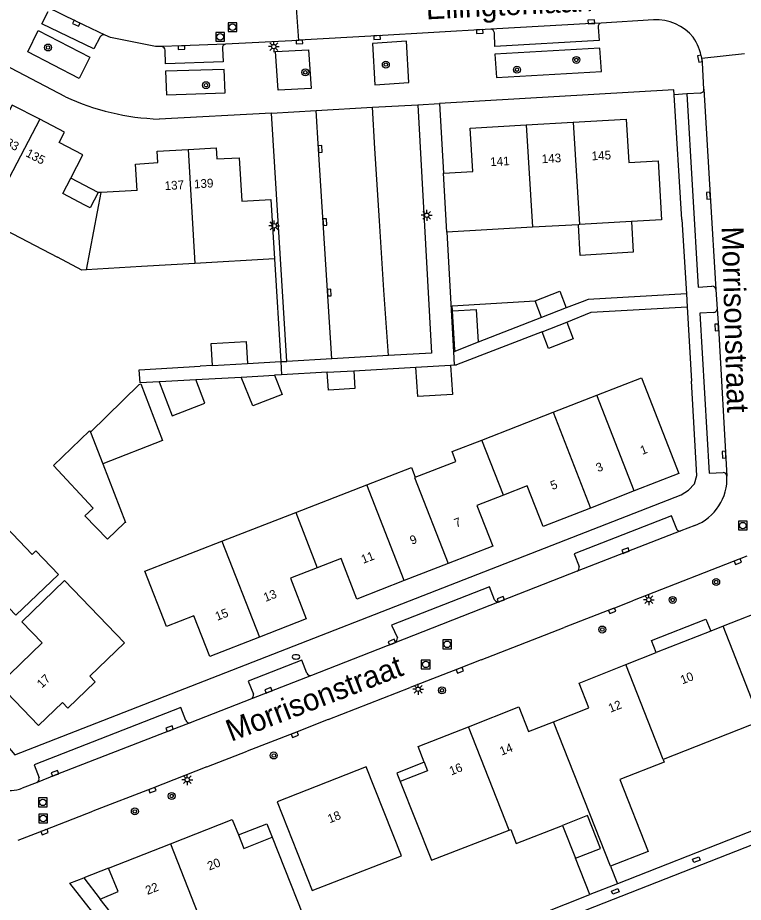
# Model space of a CAD drawing. Extents: x 132999 to 136000, y 398499 to 400501.
# Drawn here: x 134696 to 134779.2, y 398694.6 to 398796.1 of the extents above; entities that cross this region are included whole.
import ezdxf

# ---------------------------------------------------------------- set-up
doc = ezdxf.new("R2010")
doc.units = 0
for name, color, linetype in [('gg-afsc-erfafscheiding', 7, 'Continuous'), ('gg-afsc-hekwerk', 7, 'Continuous'), ('gg-afsc-muur', 7, 'Continuous'), ('gg-anno-huisnummerreeks BGT', 7, 'Continuous'), ('gg-anno-openbare ruimte label', 7, 'Continuous'), ('gg-bbg-bijgebouw', 7, 'Continuous'), ('gg-bbg-hoofdgebouw', 7, 'Continuous'), ('gg-bbg-luifel en loopbrug', 7, 'Continuous'), ('gg-bbg-overig bouwwerk', 7, 'Continuous'), ('gg-bbg-tussenscheiding', 7, 'Continuous'), ('gg-knt-verharding', 7, 'Continuous'), ('gg-knt-verharding nz', 7, 'Continuous'), ('gt-grn-vlakafsluiter', 7, 'Continuous'), ('gt-grn-weggrens', 7, 'Continuous'), ('gt-symb-boom', 7, 'Continuous'), ('gt-symb-brandkraan', 7, 'Continuous'), ('gt-symb-kolk', 7, 'Continuous'), ('gt-symb-kolk center center', 7, 'Continuous'), ('gt-symb-lichtmast', 7, 'Continuous'), ('gt-symb-rioolschacht', 7, 'Continuous')]:
    doc.layers.add(name, color=color, linetype=linetype)

# ---------------------------------------------------------------- blocks, each defined once
blk = doc.blocks.new('gt0-KOLK')
at = {"layer": 'gt-symb-kolk'}
blk.add_lwpolyline([(0, 0), (0.37, 0), (0.37, 0.4), (-0.38, 0.4), (-0.38, 0), (0, 0)], dxfattribs=at)
blk = doc.blocks.new('gt0-RS')
at = {"layer": 'gt-symb-rioolschacht'}
blk.add_lwpolyline([(-0.5, -0.5), (0.5, -0.5), (0.5, 0.5), (-0.5, 0.5)], close=True, dxfattribs=at)
blk.add_circle((0, 0), 0.375, dxfattribs=at)
blk = doc.blocks.new('gt0-BOOM')
at = {"layer": 'gt-symb-boom'}
for radius in [0.4, 0.2]:
    blk.add_circle((0, 0), radius, dxfattribs=at)
blk = doc.blocks.new('gt0-LMAST')
at = {"layer": 'gt-symb-lichtmast'}
for p, q in [((-0.18, 0.17), (-0.45, 0.44)), ((-0.01, 0.25), (-0.01, 0.62)), ((0.17, 0.17), (0.44, 0.44)), ((-0.26, 0), (-0.63, 0)), ((-0.18, -0.18), (-0.45, -0.45)), ((-0.01, -0.25), (-0.01, -0.63)), ((0.44, -0.45), (0.17, -0.18)), ((0.24, 0), (0.62, 0))]:
    blk.add_line(p, q, dxfattribs=at)
blk.add_circle((-0.01, 0), 0.25, dxfattribs=at)
blk = doc.blocks.new('gt0-KOLKCC')
at = {"layer": 'gt-symb-kolk center center'}
blk.add_lwpolyline([(-0.38, 0.2), (0.38, 0.2), (0.38, -0.2), (-0.38, -0.2)], close=True, dxfattribs=at)
blk = doc.blocks.new('gt0-BR')
at = {"layer": 'gt-symb-brandkraan'}
for centre, radius, start, end in [((-0.24, 0), 0.206, 107.5669, 252.4331), ((0.6, -2.66), 3, 106.892, 107.5669), ((0, -0.69), 0.938, 73.108, 106.892), ((-0.6, -2.66), 3, 72.4331, 73.108), ((0.24, 0), 0.206, 287.567, 72.4331), ((0.6, 2.66), 3, 252.4331, 253.108), ((0, 0.69), 0.938, 253.108, 286.8921), ((-0.6, 2.66), 3, 286.8921, 287.567)]:
    blk.add_arc(centre, radius, start, end, dxfattribs=at)

msp = doc.modelspace()

# ---------------------------------------------------------------- linework, layer by layer
at = {"layer": 'gg-afsc-erfafscheiding'}
for p, q in [((134760.76, 398763.54), (134758.92, 398762.84)), ((134756.14, 398760.09), (134746.33, 398756.31)), ((134731.52, 398755.44), (134726.26, 398755.17)), ((134734.55, 398755.61), (134741.66, 398756.05)), ((134712.23, 398754.35), (134710.05, 398754.24)), ((134726.26, 398755.17), (134725.48, 398755.13)), ((134747.24, 398689.84), (134761.61, 398695.52))]:
    msp.add_line(p, q, dxfattribs=at)
msp.add_lwpolyline([(134806.77, 398711.64), (134806.21, 398713.05), (134764.78, 398696.76)], dxfattribs=at)
at = {"layer": 'gg-afsc-hekwerk'}
for p, q in [((134772.19, 398772.99), (134772.69, 398764.44)), ((134725.47, 398768.46), (134726.17, 398756.68)), ((134772.77, 398762.95), (134773.29, 398754.42))]:
    msp.add_line(p, q, dxfattribs=at)
msp.add_lwpolyline([(134772.69, 398764.44), (134761.42, 398763.8), (134760.76, 398763.54)], dxfattribs=at)
at = {"layer": 'gg-afsc-muur'}
for p, q in [((134709.96, 398755.74), (134716.93, 398756.15)), ((134716.43, 398754.61), (134721.63, 398754.9))]:
    msp.add_line(p, q, dxfattribs=at)
msp.add_lwpolyline([(134769.22, 398723.28), (134768.68, 398724.66), (134774.93, 398727.13), (134775.48, 398725.74)], dxfattribs=at)
at = {"layer": 'gg-bbg-bijgebouw'}
for p, q in [((134755.35, 398763.65), (134758.18, 398764.74)), ((134758.18, 398764.74), (134758.92, 398762.84)), ((134756.08, 398761.75), (134755.35, 398763.65)), ((134758.92, 398762.84), (134756.08, 398761.75)), ((134756.14, 398760.09), (134758.97, 398761.18)), ((134748.82, 398758.89), (134746.2, 398757.86)), ((134731.52, 398755.44), (134734.55, 398755.61))]:
    msp.add_line(p, q, dxfattribs=at)
for points in [[(134745.86, 398762.48), (134748.57, 398762.65), (134748.82, 398758.89)], [(134746.2, 398757.86), (134746.13, 398758.04), (134745.86, 398762.48)], [(134758.97, 398761.18), (134759.7, 398759.28), (134756.88, 398758.17), (134756.14, 398760.09)], [(134734.55, 398755.61), (134734.67, 398753.58), (134731.64, 398753.41), (134731.52, 398755.44)]]:
    msp.add_lwpolyline(points, dxfattribs=at)
at = {"layer": 'gg-bbg-hoofdgebouw'}
for p, q in [((134754.34, 398783.83), (134759.73, 398784.14)), ((134709.7, 398776.32), (134709.51, 398779.33)), ((134745.24, 398771.51), (134744.84, 398778.29)), ((134705.58, 398776.09), (134705.26, 398776.07)), ((134709.7, 398776.32), (134705.58, 398776.09)), ((134692.47, 398772.89), (134700.56, 398768.66)), ((134766.41, 398772.73), (134760.42, 398772.39)), ((134755.03, 398772.08), (134745.24, 398771.51)), ((134760.32, 398772.38), (134755.03, 398772.08)), ((134760.42, 398772.39), (134760.32, 398772.38)), ((134710.23, 398767.58), (134703.9, 398767.21)), ((134716.32, 398767.93), (134710.23, 398767.58)), ((134757.4, 398750.85), (134762.43, 398752.81)), ((134749.24, 398747.67), (134757.4, 398750.85)), ((134727.89, 398739.34), (134736.05, 398742.52)), ((134766.72, 398741.84), (134761.69, 398739.87)), ((134719.44, 398736.06), (134727.89, 398739.34)), ((134730.36, 398733.01), (134727.29, 398731.82)), ((134745.37, 398733.5), (134740.34, 398731.54)), ((134776.9, 398726.3), (134775.48, 398725.74)), ((134775.48, 398725.74), (134769.22, 398723.28)), ((134765.74, 398721.9), (134769.22, 398723.28)), ((134781.18, 398715.42), (134770.02, 398711.02)), ((134706.42, 398698.55), (134713.52, 398701.35)), ((134761.61, 398695.52), (134759.96, 398699.68)), ((134763.99, 398698.76), (134764.78, 398696.76)), ((134764.78, 398696.76), (134761.61, 398695.52)), ((134711.96, 398686.71), (134705.49, 398695))]:
    msp.add_line(p, q, dxfattribs=at)
for points in [[(134698.54, 398784.47), (134695.39, 398786.11), (134694.78, 398784.94), (134692.46, 398786.16), (134690.15, 398781.71), (134687.56, 398783.07)], [(134702.1, 398777.71), (134703.49, 398780.39), (134700.77, 398781.81), (134701.39, 398782.98), (134698.54, 398784.47)], [(134744.84, 398778.29), (134748.2, 398778.48), (134747.91, 398783.46), (134754.34, 398783.83)], [(134759.73, 398784.14), (134765.78, 398784.49), (134766.08, 398779.5), (134769.44, 398779.69), (134769.84, 398772.93), (134766.41, 398772.73)], [(134709.51, 398779.33), (134712.08, 398779.5), (134712.02, 398780.8), (134715.56, 398781.01)], [(134715.56, 398781.01), (134718.76, 398781.2), (134718.84, 398779.92), (134721.41, 398780.04), (134721.71, 398775.07), (134725.05, 398775.27), (134725.47, 398768.46), (134716.32, 398767.93)], [(134703.73, 398774.62), (134701.18, 398775.95), (134702.1, 398777.71)], [(134705.26, 398776.07), (134704.34, 398774.3), (134703.73, 398774.62)], [(134703.9, 398767.21), (134703.36, 398767.18), (134700.56, 398768.66)], [(134762.43, 398752.81), (134767.55, 398754.81), (134771.82, 398743.84), (134766.72, 398741.84)], [(134741.59, 398743.4), (134746.27, 398745.22), (134745.83, 398746.34), (134749.24, 398747.67)], [(134736.05, 398742.52), (134741.16, 398744.51), (134741.59, 398743.4)], [(134761.69, 398739.87), (134756.26, 398737.74), (134754.43, 398742.42), (134751.71, 398741.35)], [(134751.71, 398741.35), (134748.66, 398740.17), (134750.48, 398735.49), (134745.37, 398733.5)], [(134693.89, 398738.46), (134697.67, 398734.54), (134698.1, 398734.96), (134700.71, 398732.25), (134695.8, 398727.56), (134693.45, 398729.98), (134688.49, 398725.17), (134684.45, 398729.36)], [(134723.74, 398725.06), (134718.03, 398722.83), (134716.21, 398727.49), (134713.07, 398726.26), (134710.61, 398732.62), (134719.44, 398736.06)], [(134740.34, 398731.54), (134734.9, 398729.43), (134733.09, 398734.08), (134730.36, 398733.01)], [(134696.49, 398726.82), (134698.82, 398724.4), (134693.85, 398719.61), (134698.39, 398714.91), (134701.14, 398717.57), (134701.78, 398716.9), (134704.91, 398719.93), (134704.29, 398720.58), (134708.26, 398724.41), (134701.39, 398731.54), (134696.49, 398726.82)], [(134727.29, 398731.82), (134729.11, 398727.16), (134723.74, 398725.06)], [(134787.45, 398726.72), (134783.65, 398725.23), (134782.39, 398728.46), (134776.9, 398726.3)], [(134757.47, 398715.34), (134761.51, 398716.94), (134760.38, 398719.79), (134765.74, 398721.9)], [(134747.7, 398714.78), (134753.47, 398717.05), (134754.59, 398714.21), (134757.47, 398715.34)], [(134742.63, 398710.7), (134741.93, 398712.51), (134747.7, 398714.78)], [(134742.63, 398710.7), (134743.01, 398709.72), (134739.87, 398708.51)], [(134770.02, 398711.02), (134770.14, 398710.72), (134765.07, 398708.73), (134768.32, 398700.46), (134763.99, 398698.76)], [(134740.04, 398699.97), (134735.97, 398710.18), (134725.75, 398706.15), (134729.78, 398695.97), (134740.04, 398699.97)], [(134739.87, 398708.51), (134743.45, 398699.48), (134752.37, 398702.91)], [(134759.96, 398699.68), (134762.83, 398700.81), (134761.36, 398704.59), (134758.47, 398703.46)], [(134713.52, 398701.35), (134720.62, 398704.14), (134721.32, 398702.36)], [(134752.37, 398702.91), (134752.55, 398702.98), (134753.17, 398701.39), (134758.47, 398703.46)], [(134725.2, 398702.1), (134730.11, 398689.64), (134726.2, 398688.02), (134724.72, 398691.75), (134718.29, 398689.21)], [(134721.32, 398702.36), (134721.94, 398700.81), (134725.2, 398702.1)], [(134705.49, 398695), (134707.55, 398695.88), (134706.42, 398698.55)]]:
    msp.add_lwpolyline(points, dxfattribs=at)
at = {"layer": 'gg-bbg-luifel en loopbrug'}
for p, q in [((134705.26, 398776.07), (134702.1, 398777.71)), ((134756.08, 398761.75), (134748.82, 398758.89)), ((134741.66, 398756.05), (134745.66, 398756.28)), ((134704.35, 398748.59), (134705.76, 398744.94)), ((134758.47, 398703.46), (134759.96, 398699.68)), ((134706.42, 398698.55), (134703.6, 398697.44)), ((134703.6, 398697.44), (134705.49, 398695))]:
    msp.add_line(p, q, dxfattribs=at)
for points in [[(134766.41, 398772.73), (134766.61, 398769.21), (134760.52, 398768.85), (134760.32, 398772.38)], [(134745.86, 398762.48), (134745.82, 398763.08), (134755.35, 398763.65)], [(134745.66, 398756.28), (134745.89, 398752.88), (134741.89, 398752.65), (134741.66, 398756.05)], [(134704.35, 398748.59), (134709.95, 398754.04), (134710.13, 398754.11), (134712.63, 398747.62), (134705.76, 398744.94)], [(134742.63, 398710.7), (134739.5, 398709.45), (134739.87, 398708.51)], [(134721.32, 398702.36), (134724.59, 398703.64), (134725.2, 398702.1)]]:
    msp.add_lwpolyline(points, dxfattribs=at)
at = {"layer": 'gg-bbg-overig bouwwerk'}
for p, q in [((134718.34, 398756.24), (134722.35, 398756.47)), ((134721.63, 398754.9), (134725.48, 398755.13))]:
    msp.add_line(p, q, dxfattribs=at)
for points in [[(134718.34, 398756.24), (134718.2, 398758.76), (134722.21, 398758.99), (134722.35, 398756.47)], [(134712.23, 398754.35), (134713.74, 398750.46), (134717.47, 398751.91), (134716.43, 398754.61)], [(134712.23, 398754.35), (134712.32, 398754.38), (134716.43, 398754.61)], [(134725.48, 398755.13), (134726.35, 398752.9), (134722.96, 398751.58), (134721.63, 398754.9)], [(134700.11, 398744.74), (134704.26, 398748.71), (134704.35, 398748.59)], [(134705.76, 398744.94), (134708.36, 398738.21), (134708.28, 398738.18), (134706.33, 398736.3), (134703.73, 398738.97), (134704.68, 398739.86), (134700.11, 398744.74)]]:
    msp.add_lwpolyline(points, dxfattribs=at)
at = {"layer": 'gg-bbg-tussenscheiding'}
for p, q in [((134698.54, 398784.47), (134692.47, 398772.89)), ((134754.34, 398783.83), (134755.03, 398772.08)), ((134759.73, 398784.14), (134760.42, 398772.39)), ((134715.56, 398781.01), (134716.32, 398767.93)), ((134703.9, 398767.21), (134705.58, 398776.09)), ((134766.72, 398741.84), (134762.43, 398752.81)), ((134757.4, 398750.85), (134761.69, 398739.87)), ((134751.71, 398741.35), (134749.24, 398747.67)), ((134740.34, 398731.54), (134736.05, 398742.52)), ((134727.89, 398739.34), (134730.36, 398733.01)), ((134719.44, 398736.06), (134723.74, 398725.06)), ((134780.94, 398716.05), (134776.9, 398726.3)), ((134770.02, 398711.02), (134765.74, 398721.9)), ((134752.37, 398702.91), (134747.7, 398714.78)), ((134763.99, 398698.76), (134757.47, 398715.34)), ((134713.52, 398701.35), (134718.29, 398689.21))]:
    msp.add_line(p, q, dxfattribs=at)
msp.add_lwpolyline([(134741.59, 398743.4), (134741.52, 398743.37), (134745.37, 398733.5)], dxfattribs=at)
at = {"layer": 'gg-knt-verharding'}
for p, q in [((134701.48, 398787.06), (134661.29, 398808.04)), ((134768.93, 398795.87), (134762.92, 398795.52)), ((134728.22, 398793.53), (134719.85, 398793.09)), ((134772.19, 398772.99), (134771.31, 398787.28)), ((134774.32, 398787.48), (134772.75, 398787.38)), ((134730.23, 398785.47), (134736.71, 398785.85)), ((134736.71, 398785.85), (134741.89, 398786.14)), ((134744.38, 398786.29), (134744.84, 398778.29)), ((134725.12, 398785.19), (134712.23, 398784.5)), ((134725.12, 398785.19), (134730.23, 398785.47)), ((134726.89, 398756.68), (134725.12, 398785.19)), ((134745.24, 398771.51), (134745.97, 398757.79)), ((134776.07, 398764.93), (134776.22, 398762.7)), ((134738.55, 398757.36), (134732.04, 398757)), ((134745.97, 398757.79), (134746.2, 398757.86)), ((134722.35, 398756.47), (134726.17, 398756.68)), ((134732.04, 398757), (134726.89, 398756.68)), ((134745.66, 398756.28), (134746.05, 398756.3)), ((134746.05, 398756.3), (134746.33, 398756.31)), ((134710.05, 398754.24), (134709.96, 398755.74)), ((134718.34, 398756.24), (134716.93, 398756.15)), ((134773.67, 398737.86), (134772.06, 398737.24)), ((134779.62, 398734.34), (134766.5, 398729.22)), ((134764.28, 398728.33), (134766.5, 398729.22)), ((134764.28, 398728.33), (134758.68, 398726.18)), ((134749.15, 398722.44), (134758.68, 398726.18)), ((134739.27, 398724.41), (134729.69, 398720.67)), ((134731.62, 398715.59), (134741.01, 398719.27)), ((134722.82, 398717.98), (134715.81, 398715.23)), ((134717.69, 398710.16), (134722.31, 398711.96)), ((134698.23, 398708.38), (134696.53, 398707.73)), ((134699.24, 398702.98), (134704.64, 398705.07))]:
    msp.add_line(p, q, dxfattribs=at)
for points in [[(134705.47, 398793.94), (134704.74, 398792.54), (134698.8, 398795.43), (134699.49, 398796.85)], [(134762.56, 398795.06), (134762.68, 398793.52), (134750.74, 398792.83), (134750.68, 398794.41)], [(134703.05, 398789.14), (134697.16, 398792.21), (134698.37, 398794.68), (134704.27, 398791.61), (134703.05, 398789.14)], [(134712.53, 398792.81), (134711.8, 398792.83), (134706.64, 398793.86), (134706.03, 398794.13)], [(134750.26, 398794.81), (134737.21, 398794.06), (134728.3, 398793.54), (134728.22, 398793.53)], [(134740.59, 398793.42), (134736.71, 398793.18), (134736.97, 398788.44), (134740.85, 398788.68), (134740.59, 398793.42)], [(134719.49, 398792.65), (134719.58, 398791.08), (134712.98, 398790.84), (134712.93, 398792.39)], [(134725.57, 398792.27), (134729.35, 398792.46), (134729.66, 398788.01), (134725.88, 398787.82), (134725.57, 398792.27)], [(134762.95, 398789.96), (134762.77, 398792.64), (134750.72, 398791.96), (134750.91, 398789.28), (134762.95, 398789.96)], [(134774.71, 398787.93), (134774.53, 398790.95), (134774.45, 398791.48)], [(134719.81, 398787.49), (134719.7, 398790.2), (134712.96, 398789.98), (134713.07, 398787.28), (134719.81, 398787.49)], [(134771.31, 398787.28), (134771.27, 398787.86), (134744.38, 398786.29)], [(134772.75, 398787.38), (134774.06, 398765.23), (134775.62, 398765.33)], [(134741.89, 398786.14), (134743.47, 398757.64), (134738.55, 398757.36)], [(134647.47, 398765.03), (134661.67, 398750.07), (134666.04, 398745.36), (134670.77, 398740.16), (134676.15, 398734.08), (134685.87, 398722.91), (134691.29, 398716.73), (134695.68, 398711.55), (134772.09, 398741.4), (134772.93, 398741.91), (134773.61, 398742.66), (134773.88, 398743.61), (134773.29, 398754.42)], [(134758.97, 398761.18), (134761.76, 398762.33), (134772.77, 398762.95)], [(134775.8, 398762.3), (134774.25, 398762.22), (134775.32, 398743.86), (134776.9, 398743.96)], [(134771.58, 398737.44), (134770.98, 398738.96), (134759.81, 398734.6), (134760.39, 398733.15)], [(134760.18, 398732.61), (134751.48, 398729.22), (134751.24, 398729.1)], [(134750.69, 398729.32), (134750.12, 398730.82), (134738.89, 398726.43), (134739.57, 398724.97)], [(134729.17, 398720.92), (134728.61, 398722.4), (134722.46, 398720), (134723.04, 398718.52)], [(134749.15, 398722.44), (134746.63, 398721.44), (134741.01, 398719.27)], [(134715.29, 398715.51), (134714.74, 398716.97), (134697.9, 398710.4), (134698.46, 398708.93)], [(134731.62, 398715.59), (134727.69, 398714.03), (134722.31, 398711.96)], [(134806.77, 398711.64), (134749.02, 398688.95), (134717.82, 398676.62), (134702, 398696.81)], [(134717.69, 398710.16), (134711.38, 398707.68), (134704.64, 398705.07)], [(134699.24, 398702.98), (134699.02, 398702.87), (134696.02, 398701.72)]]:
    msp.add_lwpolyline(points, dxfattribs=at)
for centre, radius, start, end in [((134769.29, 398790.51), 5.37, 38.8701, 93.7784), ((134763.02, 398795.07), 0.454, 101.998, 181.8203), ((134705.85, 398793.73), 0.434, 65.4353, 151.6787), ((134750.22, 398794.35), 0.46, 7.4204, 84.8317), ((134768.25, 398790.36), 6.3, 10.2196, 33.9903), ((134712.47, 398792.36), 0.456, 3.4578, 82.6404), ((134719.94, 398792.65), 0.449, 101.5251, 179.9245), ((134774.27, 398787.92), 0.442, 277.3971, 1.6309), ((134713.12, 398812.15), 27.66, 245.1139, 268.1497), ((134775.61, 398764.85), 0.473, 10.0805, 88.0907), ((134775.77, 398762.75), 0.447, 273.4339, 353.758), ((134771.56, 398743.25), 5.79, 291.3096, 2.8975), ((134776.88, 398743.5), 0.461, 4.7786, 87.4836), ((134771.95, 398737.66), 0.43, 210.0946, 284.2916), ((134759.95, 398733.01), 0.458, 299.5581, 17.8691), ((134751.13, 398729.61), 0.521, 213.766, 282.1227), ((134738.78, 398725.03), 0.791, 308.8555, 355.99), ((134729.59, 398721.12), 0.458, 204.9833, 282.866), ((134722.56, 398718.4), 0.492, 301.0918, 14.1053), ((134715.73, 398715.72), 0.496, 205.7631, 279.1164), ((134695.18, 398711.12), 3.65, 213.8661, 291.7595), ((134698.03, 398708.79), 0.448, 295.5906, 18.2158)]:
    msp.add_arc(centre, radius, start, end, dxfattribs=at)
at = {"layer": 'gg-knt-verharding nz'}
for p, q in [((134772.06, 398737.24), (134760.18, 398732.61)), ((134751.24, 398729.1), (134739.27, 398724.41)), ((134729.69, 398720.67), (134722.82, 398717.98))]:
    msp.add_line(p, q, dxfattribs=at)
for points in [[(134706.03, 398794.13), (134702.82, 398795.67), (134699.31, 398797.39)], [(134762.92, 398795.52), (134761.81, 398795.46), (134750.26, 398794.81)], [(134719.85, 398793.09), (134714.79, 398792.89), (134712.53, 398792.81)], [(134774.71, 398787.93), (134775.42, 398775.73), (134776.07, 398764.93)], [(134738.55, 398757.36), (134737.99, 398764.86), (134737.52, 398772.84), (134736.96, 398781.14), (134736.71, 398785.85)], [(134732.04, 398757), (134730.5, 398781.05), (134730.23, 398785.47)], [(134776.22, 398762.7), (134776.36, 398760.6), (134777.34, 398743.54)], [(134715.81, 398715.23), (134713.51, 398714.36), (134700.37, 398709.24), (134698.23, 398708.38)]]:
    msp.add_lwpolyline(points, dxfattribs=at)
at = {"layer": 'gt-grn-vlakafsluiter'}
for p, q in [((134726.17, 398756.68), (134726.89, 398756.68)), ((134702, 398696.81), (134703.6, 398697.44))]:
    msp.add_line(p, q, dxfattribs=at)
at = {"layer": 'gt-grn-weggrens'}
for p, q in [((134727.86, 398798.36), (134728.22, 398793.53)), ((134774.45, 398791.48), (134779.36, 398792.02)), ((134772.75, 398787.38), (134771.31, 398787.28)), ((134741.89, 398786.14), (134744.38, 398786.29)), ((134772.69, 398764.44), (134772.77, 398762.95)), ((134745.97, 398757.79), (134746.05, 398756.3)), ((134726.17, 398756.68), (134726.26, 398755.17))]:
    msp.add_line(p, q, dxfattribs=at)

# ---------------------------------------------------------------- block references
at = {"layer": 'gt-symb-boom'}
for p in [(134699.5, 398792.71), (134738.23, 398790.75), (134760.08, 398791.28), (134729, 398789.86), (134753.26, 398790.16), (134717.61, 398788.39), (134776.11, 398731.39), (134771.12, 398729.32), (134763.05, 398725.93), (134744.66, 398718.95), (134725.38, 398711.48), (134713.68, 398706.83), (134709.45, 398705.06)]:
    msp.add_blockref('gt0-BOOM', p, dxfattribs=at)
at = {"layer": 'gt-symb-brandkraan'}
msp.add_blockref('gt0-BR', (134727.92, 398722.79), dxfattribs=at)
at = {"layer": 'gt-symb-kolk'}
for p, rotation in [((134761.81, 398795.46), 2.914389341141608), ((134702.82, 398795.67), 153.93297215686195), ((134737.21, 398794.06), -176.61695452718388), ((134748.99, 398794.74), -176.71362817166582), ((134714.79, 398792.89), -178.1516091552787), ((134728.3, 398793.54), -176.94013368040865), ((134774.45, 398791.48), 102.32923265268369), ((134730.5, 398781.05), -86.33355424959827), ((134775.42, 398775.73), 94.04651842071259), ((134731.04, 398772.66), -86.34212304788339), ((134731.55, 398764.57), -86.35017598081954), ((134776.36, 398760.6), 92.84185206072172), ((134777.2, 398746.01), 93.29442868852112), ((134765.8, 398734.8), 21.324879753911), ((134778.51, 398733.91), -158.68263781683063), ((134751.48, 398729.22), 21.31736218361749), ((134764.1, 398728.26), -159.03027403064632), ((134739, 398724.3), 21.422250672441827), ((134746.63, 398721.44), -158.83849741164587), ((134724.86, 398718.78), 21.20495905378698), ((134713.51, 398714.36), 21.20495905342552), ((134727.72, 398714.04), -159.01231540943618), ((134700.37, 398709.24), 21.28142492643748), ((134711.38, 398707.68), -158.77999497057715), ((134699.02, 398702.87), -158.95090096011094)]:
    msp.add_blockref('gt0-KOLK', p, dxfattribs=dict(at, rotation=rotation))
at = {"layer": 'gt-symb-kolk center center'}
for p, rotation in [((134773.83, 398699.53), 21.593122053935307), ((134764.55, 398695.88), 21.480730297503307)]:
    msp.add_blockref('gt0-KOLKCC', p, dxfattribs=dict(at, rotation=rotation))
at = {"layer": 'gt-symb-lichtmast'}
for p in [(134725.39, 398792.81), (134742.93, 398773.46), (134725.43, 398772.25), (134768.39, 398729.35), (134741.94, 398719.07), (134715.46, 398708.7)]:
    msp.add_blockref('gt0-LMAST', p, dxfattribs=at)
at = {"layer": 'gt-symb-rioolschacht'}
for p in [(134720.64, 398795.05), (134719.24, 398793.93), (134779.17, 398737.85), (134745.26, 398724.23), (134742.8, 398721.93), (134698.89, 398706.1), (134698.94, 398704.25)]:
    msp.add_blockref('gt0-RS', p, dxfattribs=at)

# ---------------------------------------------------------------- texts
at = {"layer": 'gg-anno-huisnummerreeks BGT'}
for s, rotation, p in [('133', 332.5, (134693.85, 398781.84)), ('135', 332.5, (134696.85, 398780.27)), ('145', 3.3, (134761.85, 398779.76)), ('141', 3.3, (134750.22, 398779.09)), ('143', 3.3, (134756.13, 398779.43)), ('139', 3.4, (134716.26, 398776.54)), ('137', 3.4, (134712.89, 398776.34)), ('1', 21.4, (134767.63, 398745.96)), ('3', 21.4, (134762.56, 398743.97)), ('5', 21.4, (134757.33, 398741.93)), ('7', 21.3, (134746.29, 398737.62)), ('9', 21.3, (134741.22, 398735.64)), ('11', 21.3, (134735.63, 398733.46)), ('13', 21.3, (134724.43, 398729.09)), ('15', 21.3, (134718.89, 398726.92)), ('17', 44, (134698.79, 398719.14)), ('10', 21.5, (134772.24, 398719.63)), ('12', 21.5, (134763.98, 398716.38)), ('14', 21.5, (134751.51, 398711.45)), ('16', 21.5, (134745.74, 398709.18)), ('18', 21.5, (134731.79, 398703.69)), ('20', 21.5, (134717.99, 398698.27)), ('22', 21.5, (134710.89, 398695.47))]:
    msp.add_text(s, height=1, rotation=rotation, dxfattribs=at).set_placement(p)
at = {"layer": 'gg-anno-openbare ruimte label'}
for s, rotation, p in [('Ellingtonlaan', 2.9, (134742.87, 398795.93)), ('Morrisonstraat', 271.7, (134776.74, 398772.14)), ('Morrisonstraat', 21.1, (134720.49, 398713.04))]:
    msp.add_text(s, height=2.5, rotation=rotation, dxfattribs=at).set_placement(p)

doc.saveas('drawing.dxf')
